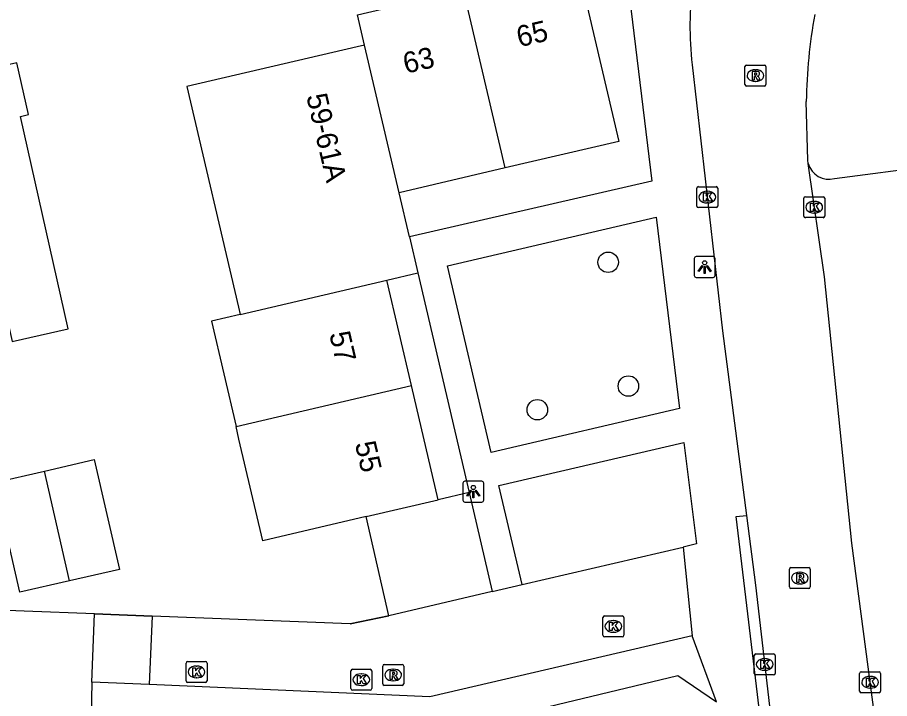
# Model space of a CAD drawing. Extents: x 158474 to 159560, y 388525 to 389605.
# Drawn here: x 159067.3 to 159109.04, y 388584.18 to 388616.77 of the extents above; entities that cross this region are included whole.
import ezdxf

# ---------------------------------------------------------------- set-up
doc = ezdxf.new("R2010")
doc.units = 0
for name, color, linetype in [('IMGEO_Boom', 7, 'Continuous'), ('IMGEO_Kolk', 7, 'Continuous'), ('IMGEO_Lichtpunt', 7, 'Continuous'), ('IMGEO_Muur', 7, 'Continuous'), ('IMGEO_Pand', 7, 'Continuous'), ('IMGEO_Pand_nummerreeks', 7, 'Continuous'), ('IMGEO_Parkeervlak_open', 7, 'Continuous'), ('IMGEO_Rijbaan_lokaal_open', 7, 'Continuous'), ('IMGEO_Rioolput', 7, 'Continuous'), ('IMGEO_Voetpad_open', 7, 'Continuous')]:
    doc.layers.add(name, color=color, linetype=linetype)

msp = doc.modelspace()

# ---------------------------------------------------------------- linework, layer by layer
at = {"layer": 'IMGEO_Boom'}
for centre in [(159095.572, 388605.056), (159096.54, 388599.134), (159092.184, 388598.001)]:
    msp.add_circle(centre, 0.489, dxfattribs=at)
at = {"layer": 'IMGEO_Kolk'}
for p, q in [((159099.817, 388607.749), (159099.817, 388608.601)), ((159099.892, 388608.675), (159100.744, 388608.675)), ((159100.818, 388608.601), (159100.818, 388607.749)), ((159100.305, 388608.455), (159100.33, 388608.455)), ((159104.935, 388607.266), (159104.935, 388608.118)), ((159105.01, 388608.192), (159105.862, 388608.192)), ((159105.936, 388608.118), (159105.936, 388607.266)), ((159100.328, 388607.895), (159100.303, 388607.895)), ((159105.423, 388607.972), (159105.448, 388607.972)), ((159100.744, 388607.675), (159099.892, 388607.675)), ((159105.446, 388607.412), (159105.421, 388607.412)), ((159105.862, 388607.192), (159105.01, 388607.192)), ((159095.397, 388588.134), (159096.249, 388588.134)), ((159095.322, 388587.208), (159095.322, 388588.06)), ((159095.81, 388587.914), (159095.835, 388587.914)), ((159096.323, 388588.06), (159096.323, 388587.208)), ((159095.833, 388587.354), (159095.808, 388587.354)), ((159096.249, 388587.134), (159095.397, 388587.134)), ((159102.564, 388585.387), (159102.564, 388586.239)), ((159102.639, 388586.313), (159103.491, 388586.313)), ((159103.052, 388586.093), (159103.077, 388586.093)), ((159103.565, 388586.239), (159103.565, 388585.387)), ((159075.374, 388585.028), (159075.374, 388585.88)), ((159075.449, 388585.954), (159076.301, 388585.954)), ((159075.862, 388585.734), (159075.887, 388585.734)), ((159076.375, 388585.88), (159076.375, 388585.028)), ((159083.335, 388585.583), (159084.187, 388585.583)), ((159075.885, 388585.174), (159075.86, 388585.174)), ((159083.26, 388584.657), (159083.26, 388585.509)), ((159083.748, 388585.363), (159083.773, 388585.363)), ((159084.261, 388585.509), (159084.261, 388584.657)), ((159103.491, 388585.313), (159102.639, 388585.313)), ((159103.075, 388585.533), (159103.05, 388585.533)), ((159107.608, 388584.533), (159107.608, 388585.385)), ((159107.683, 388585.459), (159108.535, 388585.459)), ((159108.096, 388585.239), (159108.121, 388585.239)), ((159108.609, 388585.385), (159108.609, 388584.533)), ((159076.301, 388584.954), (159075.449, 388584.954)), ((159083.771, 388584.803), (159083.746, 388584.803)), ((159084.187, 388584.583), (159083.335, 388584.583)), ((159108.535, 388584.459), (159107.683, 388584.459)), ((159108.119, 388584.679), (159108.094, 388584.679))]:
    msp.add_line(p, q, dxfattribs=at)
for points in [[(159099.817, 388607.749), (159099.817, 388608.601)], [(159099.892, 388608.675), (159100.744, 388608.675)], [(159100.818, 388608.601), (159100.818, 388607.749)], [(159100.138, 388608.375), (159100.261, 388608.375), (159100.261, 388608.224), (159100.391, 388608.375), (159100.555, 388608.375), (159100.409, 388608.224), (159100.562, 388607.975), (159100.41, 388607.975), (159100.325, 388608.139), (159100.261, 388608.072), (159100.261, 388607.975), (159100.138, 388607.975), (159100.138, 388608.375)], [(159104.935, 388607.266), (159104.935, 388608.118)], [(159105.01, 388608.192), (159105.862, 388608.192)], [(159105.936, 388608.118), (159105.936, 388607.266)], [(159105.256, 388607.892), (159105.379, 388607.892), (159105.379, 388607.741), (159105.509, 388607.892), (159105.673, 388607.892), (159105.527, 388607.741), (159105.68, 388607.492), (159105.528, 388607.492), (159105.443, 388607.656), (159105.379, 388607.589), (159105.379, 388607.492), (159105.256, 388607.492), (159105.256, 388607.892)], [(159100.744, 388607.675), (159099.892, 388607.675)], [(159105.862, 388607.192), (159105.01, 388607.192)], [(159095.397, 388588.134), (159096.249, 388588.134)], [(159095.322, 388587.208), (159095.322, 388588.06)], [(159095.643, 388587.834), (159095.766, 388587.834), (159095.766, 388587.683), (159095.896, 388587.834), (159096.06, 388587.834), (159095.914, 388587.683), (159096.067, 388587.434), (159095.915, 388587.434), (159095.83, 388587.598), (159095.766, 388587.531), (159095.766, 388587.434), (159095.643, 388587.434), (159095.643, 388587.834)], [(159096.323, 388588.06), (159096.323, 388587.208)], [(159096.249, 388587.134), (159095.397, 388587.134)], [(159102.564, 388585.387), (159102.564, 388586.239)], [(159102.639, 388586.313), (159103.491, 388586.313)], [(159102.885, 388586.013), (159103.008, 388586.013), (159103.008, 388585.862), (159103.138, 388586.013), (159103.302, 388586.013), (159103.156, 388585.862), (159103.309, 388585.613), (159103.157, 388585.613), (159103.072, 388585.777), (159103.008, 388585.71), (159103.008, 388585.613), (159102.885, 388585.613), (159102.885, 388586.013)], [(159103.565, 388586.239), (159103.565, 388585.387)], [(159075.374, 388585.028), (159075.374, 388585.88)], [(159075.449, 388585.954), (159076.301, 388585.954)], [(159075.695, 388585.654), (159075.818, 388585.654), (159075.818, 388585.503), (159075.948, 388585.654), (159076.112, 388585.654), (159075.966, 388585.503), (159076.119, 388585.254), (159075.967, 388585.254), (159075.882, 388585.418), (159075.818, 388585.351), (159075.818, 388585.254), (159075.695, 388585.254), (159075.695, 388585.654)], [(159076.375, 388585.88), (159076.375, 388585.028)], [(159083.335, 388585.583), (159084.187, 388585.583)], [(159083.26, 388584.657), (159083.26, 388585.509)], [(159083.581, 388585.283), (159083.704, 388585.283), (159083.704, 388585.132), (159083.834, 388585.283), (159083.998, 388585.283), (159083.852, 388585.132), (159084.005, 388584.883), (159083.853, 388584.883), (159083.768, 388585.047), (159083.704, 388584.98), (159083.704, 388584.883), (159083.581, 388584.883), (159083.581, 388585.283)], [(159084.261, 388585.509), (159084.261, 388584.657)], [(159103.491, 388585.313), (159102.639, 388585.313)], [(159107.608, 388584.533), (159107.608, 388585.385)], [(159107.683, 388585.459), (159108.535, 388585.459)], [(159107.929, 388585.159), (159108.052, 388585.159), (159108.052, 388585.008), (159108.182, 388585.159), (159108.346, 388585.159), (159108.2, 388585.008), (159108.353, 388584.759), (159108.201, 388584.759), (159108.116, 388584.923), (159108.052, 388584.856), (159108.052, 388584.759), (159107.929, 388584.759), (159107.929, 388585.159)], [(159108.609, 388585.385), (159108.609, 388584.533)], [(159076.301, 388584.954), (159075.449, 388584.954)], [(159084.187, 388584.583), (159083.335, 388584.583)], [(159108.535, 388584.459), (159107.683, 388584.459)]]:
    msp.add_lwpolyline(points, dxfattribs=at)
for centre, start, end in [((159099.894, 388608.599), 91.552, 178.448), ((159099.894, 388608.599), 91.552, 178.448), ((159100.742, 388608.599), 1.552, 88.448), ((159100.742, 388608.599), 1.552, 88.448), ((159105.012, 388608.116), 91.552, 178.448), ((159105.012, 388608.116), 91.552, 178.448), ((159105.86, 388608.116), 1.552, 88.448), ((159105.86, 388608.116), 1.552, 88.448), ((159099.894, 388607.751), 181.552, 268.448), ((159099.894, 388607.751), 181.552, 268.448), ((159100.742, 388607.751), 271.552, 358.448), ((159100.742, 388607.751), 271.552, 358.448), ((159105.012, 388607.268), 181.552, 268.448), ((159105.012, 388607.268), 181.552, 268.448), ((159105.86, 388607.268), 271.552, 358.448), ((159105.86, 388607.268), 271.552, 358.448), ((159095.399, 388588.058), 91.552, 178.448), ((159095.399, 388588.058), 91.552, 178.448), ((159096.247, 388588.058), 1.552, 88.448), ((159096.247, 388588.058), 1.552, 88.448), ((159095.399, 388587.21), 181.552, 268.448), ((159095.399, 388587.21), 181.552, 268.448), ((159096.247, 388587.21), 271.552, 358.448), ((159096.247, 388587.21), 271.552, 358.448), ((159102.641, 388586.237), 91.552, 178.448), ((159102.641, 388586.237), 91.552, 178.448), ((159103.489, 388586.237), 1.552, 88.448), ((159103.489, 388586.237), 1.552, 88.448), ((159075.451, 388585.878), 91.552, 178.448), ((159075.451, 388585.878), 91.552, 178.448), ((159076.299, 388585.878), 1.552, 88.448), ((159076.299, 388585.878), 1.552, 88.448), ((159083.337, 388585.507), 91.552, 178.448), ((159083.337, 388585.507), 91.552, 178.448), ((159084.185, 388585.507), 1.552, 88.448), ((159084.185, 388585.507), 1.552, 88.448), ((159102.641, 388585.389), 181.552, 268.448), ((159102.641, 388585.389), 181.552, 268.448), ((159103.489, 388585.389), 271.552, 358.448), ((159103.489, 388585.389), 271.552, 358.448), ((159107.685, 388585.383), 91.552, 178.448), ((159107.685, 388585.383), 91.552, 178.448), ((159108.533, 388585.383), 1.552, 88.448), ((159108.533, 388585.383), 1.552, 88.448), ((159075.451, 388585.03), 181.552, 268.448), ((159075.451, 388585.03), 181.552, 268.448), ((159076.299, 388585.03), 271.552, 358.448), ((159076.299, 388585.03), 271.552, 358.448), ((159083.337, 388584.659), 181.552, 268.448), ((159083.337, 388584.659), 181.552, 268.448), ((159084.185, 388584.659), 271.552, 358.448), ((159084.185, 388584.659), 271.552, 358.448), ((159107.685, 388584.535), 181.552, 268.448), ((159107.685, 388584.535), 181.552, 268.448), ((159108.533, 388584.535), 271.552, 358.448), ((159108.533, 388584.535), 271.552, 358.448)]:
    msp.add_arc(centre, 0.0765, start, end, dxfattribs=at)
for centre, major_axis, ratio, start_param, end_param in [((159100.304, 388608.175), (-0.387, 0.002), 0.722429, 4.712389, 7.853982), ((159100.329, 388608.175), (-0.39, 0.002), 0.717154, 1.570796, 4.712389), ((159105.422, 388607.692), (-0.387, 0.002), 0.722429, 4.712389, 7.853982), ((159105.447, 388607.692), (-0.39, 0.002), 0.717154, 1.570796, 4.712389), ((159095.809, 388587.634), (-0.387, 0.002), 0.722429, 4.712389, 7.853982), ((159095.834, 388587.634), (-0.39, 0.002), 0.717154, 1.570796, 4.712389), ((159103.051, 388585.813), (-0.387, 0.002), 0.722429, 4.712389, 7.853982), ((159103.076, 388585.813), (-0.39, 0.002), 0.717154, 1.570796, 4.712389), ((159075.861, 388585.454), (-0.387, 0.002), 0.722429, 4.712389, 7.853982), ((159075.886, 388585.454), (-0.39, 0.002), 0.717154, 1.570796, 4.712389), ((159083.747, 388585.083), (-0.387, 0.002), 0.722429, 4.712389, 7.853982), ((159083.772, 388585.083), (-0.39, 0.002), 0.717154, 1.570796, 4.712389), ((159108.095, 388584.959), (-0.387, 0.002), 0.722429, 4.712389, 7.853982), ((159108.12, 388584.959), (-0.39, 0.002), 0.717154, 1.570796, 4.712389)]:
    msp.add_ellipse(centre, major_axis=major_axis, ratio=ratio, start_param=start_param, end_param=end_param, dxfattribs=at)
at = {"layer": 'IMGEO_Lichtpunt'}
for p, q in [((159099.691, 388605.234), (159099.691, 388604.427)), ((159099.691, 388605.234), (159099.691, 388604.427)), ((159100.593, 388605.329), (159099.785, 388605.329)), ((159100.593, 388605.329), (159099.785, 388605.329)), ((159100.687, 388604.427), (159100.687, 388605.234)), ((159100.687, 388604.427), (159100.687, 388605.234)), ((159099.785, 388604.333), (159100.593, 388604.333)), ((159099.785, 388604.333), (159100.593, 388604.333)), ((159088.623, 388594.485), (159088.623, 388593.678)), ((159088.623, 388594.485), (159088.623, 388593.678)), ((159089.525, 388594.58), (159088.717, 388594.58)), ((159089.525, 388594.58), (159088.717, 388594.58)), ((159089.619, 388593.678), (159089.619, 388594.485)), ((159089.619, 388593.678), (159089.619, 388594.485)), ((159088.717, 388593.584), (159089.525, 388593.584)), ((159088.717, 388593.584), (159089.525, 388593.584))]:
    msp.add_line(p, q, dxfattribs=at)
for points in [[(159100.065, 388604.898), (159100.104, 388604.87), (159099.916, 388604.608), (159099.878, 388604.635), (159100.065, 388604.898)], [(159100.167, 388604.85), (159100.214, 388604.85), (159100.214, 388604.528), (159100.167, 388604.528), (159100.167, 388604.85)], [(159100.277, 388604.87), (159100.315, 388604.897), (159100.502, 388604.635), (159100.463, 388604.607), (159100.277, 388604.87)], [(159088.997, 388594.149), (159089.036, 388594.121), (159088.848, 388593.859), (159088.81, 388593.886), (159088.997, 388594.149)], [(159089.099, 388594.101), (159089.146, 388594.101), (159089.146, 388593.779), (159089.099, 388593.779), (159089.099, 388594.101)], [(159089.209, 388594.121), (159089.247, 388594.148), (159089.434, 388593.886), (159089.395, 388593.858), (159089.209, 388594.121)]]:
    msp.add_lwpolyline(points, dxfattribs=at)
for centre in [(159100.19, 388605.032), (159089.122, 388594.283)]:
    msp.add_circle(centre, 0.0994, dxfattribs=at)
for centre, start, end in [((159099.785, 388605.234), 90, 180), ((159099.785, 388605.234), 90, 180), ((159100.593, 388605.234), 0, 90), ((159100.593, 388605.234), 0, 90), ((159099.785, 388604.427), 180, 270), ((159099.785, 388604.427), 180, 270), ((159100.593, 388604.427), 270, 0), ((159100.593, 388604.427), 270, 360), ((159088.717, 388594.485), 90, 180), ((159088.717, 388594.485), 90, 180), ((159089.525, 388594.485), 0, 90), ((159089.525, 388594.485), 0, 90), ((159088.717, 388593.678), 180, 270), ((159088.717, 388593.678), 180, 270), ((159089.525, 388593.678), 270, 0), ((159089.525, 388593.678), 270, 360)]:
    msp.add_arc(centre, 0.0946, start, end, dxfattribs=at)
at = {"layer": 'IMGEO_Muur'}
for points in [[(159085.078, 388588.145), (159083.991, 388592.886)], [(159070.999, 388588.228), (159067.625, 388588.36)], [(159073.758, 388588.12), (159070.999, 388588.228)], [(159083.229, 388587.749), (159073.758, 388588.12)], [(159083.229, 388587.749), (159085.078, 388588.145)]]:
    msp.add_lwpolyline(points, dxfattribs=at)
at = {"layer": 'IMGEO_Pand'}
for points in [[(159088.658, 388618.09), (159089.229, 388618.223), (159094.097, 388619.36), (159096.086, 388610.844), (159090.638, 388609.571)], [(159083.92, 388615.453), (159083.582, 388616.904), (159088.658, 388618.09)], [(159090.638, 388609.571), (159088.658, 388618.09)], [(159083.92, 388615.453), (159083.567, 388615.371), (159075.416, 388613.467), (159077.881, 388602.916), (159077.963, 388602.566)], [(159085.569, 388608.387), (159083.92, 388615.453)], [(159064.215, 388613.923), (159067.056, 388601.271), (159069.733, 388601.872), (159067.45, 388612.041), (159067.825, 388612.125), (159067.267, 388614.609), (159064.215, 388613.923)], [(159090.638, 388609.571), (159085.569, 388608.387)], [(159086.061, 388606.279), (159085.569, 388608.387)], [(159086.061, 388606.279), (159086.464, 388604.55)], [(159084.988, 388604.205), (159086.464, 388604.55)], [(159077.963, 388602.566), (159084.988, 388604.205)], [(159086.165, 388599.167), (159084.988, 388604.205)], [(159077.963, 388602.566), (159076.587, 388602.245), (159077.764, 388597.206)], [(159077.764, 388597.206), (159086.165, 388599.167)], [(159087.443, 388593.692), (159086.165, 388599.167)], [(159083.991, 388592.886), (159079.043, 388591.73), (159077.906, 388596.599), (159077.764, 388597.206)], [(159068.595, 388595.067), (159070.981, 388595.615), (159072.186, 388590.362), (159069.8, 388589.815)], [(159069.8, 388589.815), (159067.417, 388589.268), (159066.212, 388594.52), (159068.595, 388595.067)], [(159069.8, 388589.815), (159068.595, 388595.067)], [(159083.991, 388592.886), (159087.443, 388593.692)]]:
    msp.add_lwpolyline(points, dxfattribs=at)
at = {"layer": 'IMGEO_Parkeervlak_open'}
for points in [[(159088.92, 388594.037), (159087.443, 388593.692)], [(159085.078, 388588.145), (159083.991, 388592.886)]]:
    msp.add_lwpolyline(points, dxfattribs=at)
at = {"layer": 'IMGEO_Rijbaan_lokaal_open'}
for points in [[(159099.596, 388614.51), (159101.049, 388601.781), (159102.195, 388592.946)], [(159105.143, 388609.78), (159105.124, 388609.948), (159105.054, 388612.754)], [(159110.654, 388563.9), (159110.205, 388568.177), (159108.761, 388580.024), (159107.227, 388591.622), (159105.926, 388604.361), (159105.143, 388609.78)], [(159102.195, 388592.946), (159102.627, 388589.613), (159103.436, 388582.565)], [(159091.453, 388589.633), (159099.158, 388591.432)], [(159099.158, 388591.432), (159099.598, 388587.182)], [(159070.999, 388588.228), (159067.625, 388588.36), (159039.654, 388589.455)], [(159090.027, 388589.3), (159091.453, 388589.633)], [(159090.027, 388589.3), (159085.078, 388588.145)], [(159070.857, 388584.967), (159070.999, 388588.228)], [(159070.999, 388588.228), (159073.758, 388588.12)], [(159073.758, 388588.12), (159073.615, 388584.846)], [(159085.078, 388588.145), (159083.229, 388587.749), (159073.758, 388588.12)], [(159099.598, 388587.182), (159087.035, 388584.258), (159073.615, 388584.846)], [(159070.857, 388584.967), (159070.792, 388581.748), (159053.006, 388582.499)], [(159073.615, 388584.846), (159070.857, 388584.967)]]:
    msp.add_lwpolyline(points, dxfattribs=at)
for centre, radius, start, end in [((159115.151, 388616.367), 15.665, 172.3219, 186.8078), ((159130.548, 388612.374), 25.497, 169.7383, 179.1459)]:
    msp.add_arc(centre, radius, start, end, dxfattribs=at)
at = {"layer": 'IMGEO_Rioolput'}
for p, q in [((159102.121, 388613.566), (159102.121, 388614.418)), ((159102.196, 388614.492), (159103.048, 388614.492)), ((159103.122, 388614.418), (159103.122, 388613.566)), ((159102.609, 388614.272), (159102.634, 388614.272)), ((159102.632, 388613.712), (159102.607, 388613.712)), ((159103.048, 388613.492), (159102.196, 388613.492)), ((159104.246, 388589.519), (159104.246, 388590.371)), ((159104.321, 388590.445), (159105.173, 388590.445)), ((159104.734, 388590.225), (159104.759, 388590.225)), ((159105.247, 388590.371), (159105.247, 388589.519)), ((159105.173, 388589.445), (159104.321, 388589.445)), ((159104.757, 388589.665), (159104.732, 388589.665)), ((159084.786, 388584.882), (159084.786, 388585.734)), ((159084.861, 388585.808), (159085.713, 388585.808)), ((159085.274, 388585.588), (159085.299, 388585.588)), ((159085.787, 388585.734), (159085.787, 388584.882)), ((159085.713, 388584.808), (159084.861, 388584.808)), ((159085.297, 388585.028), (159085.272, 388585.028))]:
    msp.add_line(p, q, dxfattribs=at)
for points in [[(159102.121, 388613.566), (159102.121, 388614.418)], [(159102.196, 388614.492), (159103.048, 388614.492)], [(159103.122, 388614.418), (159103.122, 388613.566)], [(159102.71, 388614.19), (159102.458, 388614.192), (159102.458, 388613.792)], [(159102.458, 388613.792), (159102.582, 388613.792), (159102.582, 388613.954), (159102.593, 388613.954)], [(159102.636, 388614.111), (159102.582, 388614.111), (159102.582, 388614.03)], [(159102.582, 388614.03), (159102.634, 388614.03)], [(159102.64, 388613.925), (159102.711, 388613.792), (159102.851, 388613.792), (159102.786, 388613.918)], [(159103.048, 388613.492), (159102.196, 388613.492)], [(159104.246, 388589.519), (159104.246, 388590.371)], [(159104.321, 388590.445), (159105.173, 388590.445)], [(159105.247, 388590.371), (159105.247, 388589.519)], [(159104.835, 388590.143), (159104.583, 388590.145), (159104.583, 388589.745)], [(159104.583, 388589.745), (159104.707, 388589.745), (159104.707, 388589.907), (159104.718, 388589.907)], [(159104.761, 388590.064), (159104.707, 388590.064), (159104.707, 388589.983)], [(159104.707, 388589.983), (159104.759, 388589.983)], [(159104.765, 388589.878), (159104.836, 388589.745), (159104.976, 388589.745), (159104.911, 388589.871)], [(159105.173, 388589.445), (159104.321, 388589.445)], [(159084.786, 388584.882), (159084.786, 388585.734)], [(159084.861, 388585.808), (159085.713, 388585.808)], [(159085.787, 388585.734), (159085.787, 388584.882)], [(159085.375, 388585.506), (159085.123, 388585.508), (159085.123, 388585.108)], [(159085.123, 388585.108), (159085.247, 388585.108), (159085.247, 388585.27), (159085.258, 388585.27)], [(159085.301, 388585.427), (159085.247, 388585.427), (159085.247, 388585.346)], [(159085.247, 388585.346), (159085.299, 388585.346)], [(159085.305, 388585.241), (159085.376, 388585.108), (159085.516, 388585.108), (159085.451, 388585.234)], [(159085.713, 388584.808), (159084.861, 388584.808)]]:
    msp.add_lwpolyline(points, dxfattribs=at)
for centre, radius, start, end in [((159102.198, 388614.416), 0.0765, 91.552, 178.448), ((159102.198, 388614.416), 0.0765, 91.552, 178.448), ((159103.046, 388614.416), 0.0765, 1.552, 88.448), ((159103.046, 388614.416), 0.0765, 1.552, 88.448), ((159102.592, 388613.901), 0.0533, 26.0293, 88.6989), ((159102.618, 388614.219), 0.19, 274.7715, 282.9687), ((159102.642, 388614.015), 0.0964, 77.0061, 93.1865), ((159102.656, 388614.072), 0.0378, 276.6634, 79.6772), ((159102.709, 388614.08), 0.109, 350.3612, 89.416), ((159102.707, 388614.08), 0.112, 277.5842, 350.9817), ((159102.691, 388613.865), 0.108, 29.5134, 73.7905), ((159102.198, 388613.568), 0.0765, 181.552, 268.448), ((159102.198, 388613.568), 0.0765, 181.552, 268.448), ((159103.046, 388613.568), 0.0765, 271.552, 358.448), ((159103.046, 388613.568), 0.0765, 271.552, 358.448), ((159104.323, 388590.369), 0.0765, 91.552, 178.448), ((159104.323, 388590.369), 0.0765, 91.552, 178.448), ((159105.171, 388590.369), 0.0765, 1.552, 88.448), ((159105.171, 388590.369), 0.0765, 1.552, 88.448), ((159104.717, 388589.854), 0.0533, 26.0293, 88.6989), ((159104.743, 388590.172), 0.19, 274.7715, 282.9687), ((159104.767, 388589.968), 0.0964, 77.0061, 93.1865), ((159104.781, 388590.025), 0.0378, 276.6634, 79.6772), ((159104.834, 388590.033), 0.109, 350.3612, 89.416), ((159104.832, 388590.033), 0.112, 277.5842, 350.9817), ((159104.816, 388589.818), 0.108, 29.5134, 73.7905), ((159104.323, 388589.521), 0.0765, 181.552, 268.448), ((159104.323, 388589.521), 0.0765, 181.552, 268.448), ((159105.171, 388589.521), 0.0765, 271.552, 358.448), ((159105.171, 388589.521), 0.0765, 271.552, 358.448), ((159084.863, 388585.732), 0.0765, 91.552, 178.448), ((159084.863, 388585.732), 0.0765, 91.552, 178.448), ((159085.711, 388585.732), 0.0765, 1.552, 88.448), ((159085.711, 388585.732), 0.0765, 1.552, 88.448), ((159085.257, 388585.217), 0.0533, 26.0293, 88.6989), ((159085.283, 388585.535), 0.19, 274.7715, 282.9687), ((159085.307, 388585.331), 0.0964, 77.0061, 93.1865), ((159085.321, 388585.388), 0.0378, 276.6634, 79.6772), ((159085.374, 388585.396), 0.109, 350.3612, 89.416), ((159085.372, 388585.396), 0.112, 277.5842, 350.9817), ((159085.356, 388585.181), 0.108, 29.5134, 73.7905), ((159084.863, 388584.884), 0.0765, 181.552, 268.448), ((159084.863, 388584.884), 0.0765, 181.552, 268.448), ((159085.711, 388584.884), 0.0765, 271.552, 358.448), ((159085.711, 388584.884), 0.0765, 271.552, 358.448)]:
    msp.add_arc(centre, radius, start, end, dxfattribs=at)
for centre, major_axis, ratio, start_param, end_param in [((159102.608, 388613.992), (-0.387, 0.002), 0.722429, 4.712389, 7.853982), ((159102.633, 388613.992), (-0.39, 0.002), 0.717154, 1.570796, 4.712389), ((159104.733, 388589.945), (-0.387, 0.002), 0.722429, 4.712389, 7.853982), ((159104.758, 388589.945), (-0.39, 0.002), 0.717154, 1.570796, 4.712389), ((159085.273, 388585.308), (-0.387, 0.002), 0.722429, 4.712389, 7.853982), ((159085.298, 388585.308), (-0.39, 0.002), 0.717154, 1.570796, 4.712389)]:
    msp.add_ellipse(centre, major_axis=major_axis, ratio=ratio, start_param=start_param, end_param=end_param, dxfattribs=at)
at = {"layer": 'IMGEO_Voetpad_open'}
for points in [[(159096.159, 388621.28), (159097.664, 388608.945), (159086.061, 388606.279)], [(159106.403, 388609.061), (159111.05, 388609.675), (159116.425, 388564.9), (159111.928, 388564.306)], [(159089.978, 388595.951), (159087.892, 388604.884), (159097.875, 388607.215), (159098.992, 388598.057), (159089.978, 388595.951)], [(159086.464, 388604.55), (159088.92, 388594.037)], [(159091.453, 388589.633), (159090.347, 388594.37), (159099.19, 388596.436), (159099.798, 388591.58), (159099.158, 388591.432)], [(159088.92, 388594.037), (159090.027, 388589.3)], [(159103.436, 388582.565), (159102.94, 388582.511), (159101.699, 388592.892), (159102.195, 388592.946)], [(159100.763, 388584.018), (159099.598, 388587.182)], [(159072.454, 388581.166), (159072.545, 388583.165), (159087.353, 388582.51), (159098.908, 388585.279), (159100.763, 388584.018)]]:
    msp.add_lwpolyline(points, dxfattribs=at)
msp.add_arc((159106.154, 388610.087), 1.056, 196.9182, 283.6606, dxfattribs=at)

# ---------------------------------------------------------------- texts
at = {"layer": 'IMGEO_Pand_nummerreeks'}
for s, rotation, p in [('65', 13.1485, (159091.32, 388615.343)), ('63', 13.1494, (159085.886, 388614.075)), ('59-61A', 283.132, (159081.121, 388613.016)), ('57', 283.1434, (159082.221, 388601.636)), ('55', 283.1442, (159083.447, 388596.38))]:
    msp.add_text(s, height=1, rotation=rotation, dxfattribs=at).set_placement(p)

doc.saveas('drawing.dxf')
